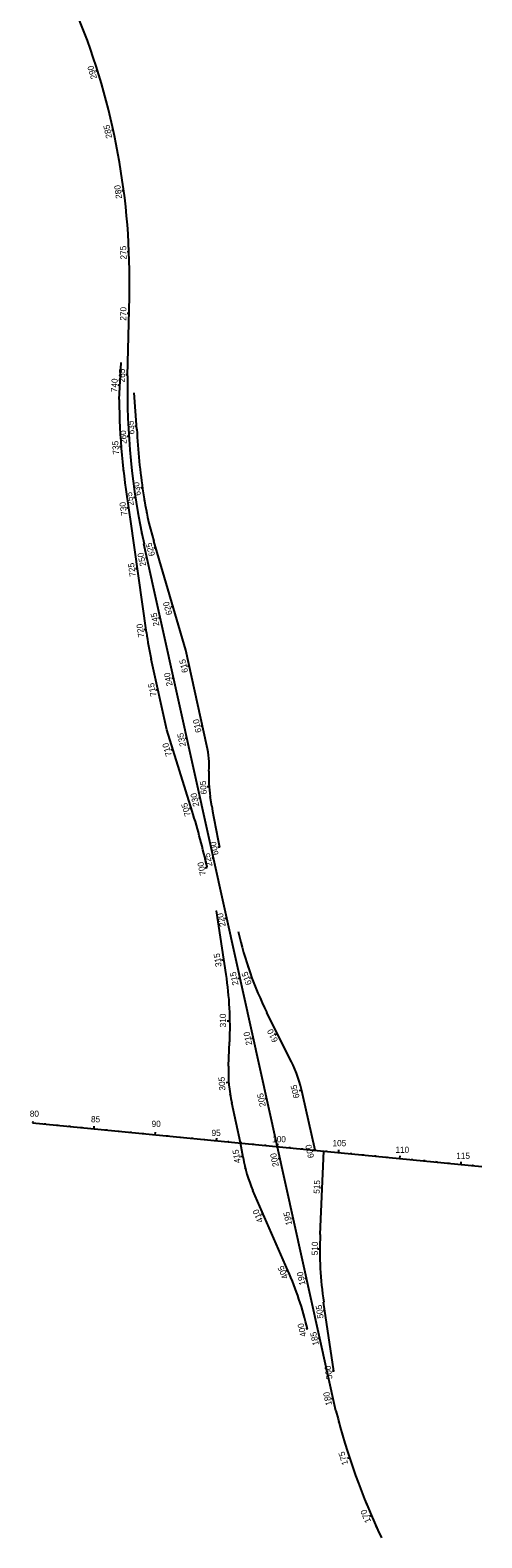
# Model space of a CAD drawing. Extents: x 448091 to 665917, y 1461380 to 1587607.
# Drawn here: x 577214 to 580889, y 1503281 to 1515537 of the extents above; entities that cross this region are included whole.
import ezdxf

# ---------------------------------------------------------------- set-up
doc = ezdxf.new("R2010")
doc.units = 0
doc.layers.add('TextShtNo', color=7, linetype='Continuous')
doc.layers.add('TextTitle', color=7, linetype='Continuous')

msp = doc.modelspace()

# ---------------------------------------------------------------- linework, layer by layer
at = {"layer": 'TextShtNo'}
for p, q in [((578007, 1512726), (578021, 1513369)), ((577938, 1512534), (577953, 1512836)), ((578082, 1512292), (578061, 1512588)), ((578160, 1510641), (578029, 1511561)), ((578480, 1510497), (578219, 1511384)), ((578814, 1508318), (578140, 1511362)), ((578326, 1509849), (578199, 1510425)), ((578652, 1509720), (578480, 1510497)), ((578531, 1509188), (578326, 1509849)), ((578692, 1509230), (578679, 1509308)), ((578808, 1507861), (578731, 1508377)), ((579702, 1504315), (578814, 1508318)), ((579338, 1507154), (579140, 1507551)), ((578828, 1507115), (578837, 1507313)), ((579532, 1506433), (579431, 1506891)), ((578926, 1506491), (578854, 1506817)), ((577234, 1506655), (580889, 1506301)), ((578946, 1506374), (578926, 1506491)), ((579574, 1505746), (579604, 1506426)), ((579311, 1505454), (579026, 1506106)), ((579686, 1504635), (579602, 1505198))]:
    msp.add_line(p, q, dxfattribs=at)
for centre, radius, start, end in [((572293, 1513497), 5730, 358.7251, 22.1526), ((583735, 1512599), 5730, 178.7251, 192.4686), ((583735, 1512599), 5798, 180.6441, 189.568), ((583735, 1512599), 5662, 183.1047, 188.3582), ((580968, 1512192), 2865, 188.3583, 196.3833), ((575193, 1511159), 2865, 8.0725, 9.5681), ((580996, 1511043), 2865, 188.0725, 192.4686), ((577913, 1509556), 757, 356.8379, 12.4683), ((579637, 1509461), 970, 176.8383, 189.0593), ((573059, 1507492), 5730, 12.4685, 17.2208), ((584350, 1510132), 5730, 189.059, 192.4685), ((581705, 1508828), 2865, 192.4699, 206.4698), ((575975, 1507439), 2865, 357.4725, 8.4724), ((579973, 1507064), 1146, 177.4727, 192.4743), ((578312, 1506644), 1146, 12.4724, 26.4701), ((580076, 1506565), 1146, 189.6222, 203.6185), ((582436, 1505620), 2865, 177.4728, 188.4724), ((576686, 1504306), 2865, 13.6183, 23.6187), ((585256, 1505722), 5730, 194.2159, 205.2141)]:
    msp.add_arc(centre, radius, start, end, dxfattribs=at)
at = {"layer": 'TextTitle'}
for p, q in [((577664, 1515491), (577659, 1515490)), ((577698, 1515397), (577693, 1515396)), ((577730, 1515303), (577726, 1515301)), ((577761, 1515208), (577747, 1515203)), ((577790, 1515112), (577785, 1515111)), ((577817, 1515016), (577813, 1515014)), ((577843, 1514919), (577838, 1514918)), ((577867, 1514822), (577862, 1514821)), ((577889, 1514725), (577875, 1514721)), ((577910, 1514627), (577905, 1514626)), ((577929, 1514528), (577924, 1514528)), ((577946, 1514430), (577941, 1514429)), ((577961, 1514331), (577956, 1514330)), ((577975, 1514232), (577960, 1514230)), ((577987, 1514133), (577982, 1514132)), ((577997, 1514033), (577992, 1514033)), ((578006, 1513934), (578001, 1513933)), ((578012, 1513834), (578008, 1513834)), ((578018, 1513734), (578003, 1513733)), ((578021, 1513634), (578016, 1513634)), ((578022, 1513534), (578017, 1513534)), ((578020, 1513334), (578015, 1513334)), ((578022, 1513434), (578017, 1513434)), ((578018, 1513234), (578003, 1513235)), ((578016, 1513134), (578011, 1513134)), ((578014, 1513034), (578009, 1513034)), ((578011, 1512934), (578006, 1512934)), ((577949, 1512749), (577944, 1512750)), ((578007, 1512734), (577992, 1512735)), ((578009, 1512834), (578004, 1512834)), ((577944, 1512649), (577929, 1512650)), ((578005, 1512634), (578000, 1512634)), ((577938, 1512550), (577933, 1512550)), ((578006, 1512534), (578001, 1512534)), ((578066, 1512515), (578061, 1512514)), ((577939, 1512450), (577934, 1512449)), ((578008, 1512434), (578003, 1512434)), ((578073, 1512415), (578068, 1512415)), ((577943, 1512350), (577938, 1512349)), ((577948, 1512250), (577943, 1512249)), ((578017, 1512235), (578002, 1512234)), ((578011, 1512334), (578006, 1512334)), ((578080, 1512315), (578065, 1512314)), ((577955, 1512150), (577940, 1512149)), ((578024, 1512135), (578019, 1512134)), ((578086, 1512215), (578081, 1512215)), ((578094, 1512116), (578089, 1512115)), ((577963, 1512050), (577958, 1512050)), ((578033, 1512035), (578028, 1512035)), ((578103, 1512016), (578098, 1512016)), ((577974, 1511951), (577969, 1511950)), ((578044, 1511936), (578039, 1511935)), ((578115, 1511917), (578110, 1511916)), ((577986, 1511852), (577981, 1511851)), ((577999, 1511753), (577994, 1511752)), ((578056, 1511837), (578051, 1511836)), ((578127, 1511818), (578113, 1511815)), ((578015, 1511654), (578000, 1511651)), ((578070, 1511738), (578056, 1511735)), ((578086, 1511639), (578081, 1511638)), ((578142, 1511719), (578137, 1511718)), ((578161, 1511620), (578156, 1511619)), ((578030, 1511555), (578025, 1511554)), ((578104, 1511540), (578099, 1511539)), ((578182, 1511523), (578177, 1511522)), ((578044, 1511456), (578039, 1511455)), ((578123, 1511442), (578118, 1511441)), ((578207, 1511426), (578203, 1511425)), ((578058, 1511357), (578053, 1511356)), ((578072, 1511258), (578067, 1511257)), ((578144, 1511345), (578139, 1511343)), ((578235, 1511330), (578221, 1511326)), ((578241, 1511311), (578239, 1511310)), ((578086, 1511159), (578072, 1511157)), ((578166, 1511247), (578151, 1511244)), ((578187, 1511149), (578183, 1511148)), ((578263, 1511234), (578259, 1511233)), ((578292, 1511138), (578287, 1511137)), ((578100, 1511060), (578096, 1511059)), ((578209, 1511052), (578204, 1511051)), ((578320, 1511042), (578315, 1511041)), ((578115, 1510961), (578110, 1510960)), ((578231, 1510954), (578226, 1510953)), ((578348, 1510946), (578343, 1510945)), ((578129, 1510862), (578124, 1510861)), ((578143, 1510763), (578138, 1510762)), ((578252, 1510856), (578247, 1510855)), ((578376, 1510850), (578362, 1510846)), ((578157, 1510664), (578142, 1510662)), ((578274, 1510759), (578259, 1510755)), ((578295, 1510661), (578290, 1510660)), ((578404, 1510754), (578400, 1510753)), ((578433, 1510658), (578428, 1510657)), ((578172, 1510565), (578167, 1510564)), ((578317, 1510563), (578312, 1510562)), ((578461, 1510562), (578456, 1510561)), ((578190, 1510467), (578185, 1510466)), ((578339, 1510466), (578334, 1510465)), ((578487, 1510466), (578482, 1510465)), ((578211, 1510369), (578206, 1510368)), ((578233, 1510272), (578228, 1510270)), ((578360, 1510368), (578355, 1510367)), ((578382, 1510270), (578367, 1510267)), ((578509, 1510368), (578494, 1510365)), ((578530, 1510271), (578525, 1510270)), ((578255, 1510174), (578240, 1510171)), ((578403, 1510173), (578398, 1510172)), ((578552, 1510173), (578547, 1510172)), ((578276, 1510076), (578271, 1510075)), ((578425, 1510075), (578420, 1510074)), ((578573, 1510075), (578568, 1510074)), ((578298, 1509979), (578293, 1509978)), ((578446, 1509978), (578442, 1509976)), ((578595, 1509978), (578590, 1509977)), ((578319, 1509881), (578314, 1509880)), ((578346, 1509785), (578342, 1509783)), ((578468, 1509880), (578463, 1509879)), ((578490, 1509782), (578475, 1509779)), ((578617, 1509880), (578602, 1509877)), ((578638, 1509782), (578633, 1509781)), ((578376, 1509689), (578362, 1509685)), ((578511, 1509685), (578506, 1509684)), ((578659, 1509687), (578654, 1509686)), ((578405, 1509594), (578401, 1509592)), ((578533, 1509587), (578528, 1509586)), ((578669, 1509587), (578664, 1509587)), ((578435, 1509498), (578430, 1509497)), ((578554, 1509489), (578550, 1509488)), ((578668, 1509487), (578663, 1509487)), ((578465, 1509403), (578460, 1509401)), ((578494, 1509307), (578490, 1509306)), ((578576, 1509392), (578571, 1509391)), ((578598, 1509294), (578583, 1509291)), ((578670, 1509387), (578655, 1509386)), ((578683, 1509288), (578678, 1509287)), ((578524, 1509212), (578510, 1509207)), ((578619, 1509196), (578614, 1509195)), ((578698, 1509189), (578693, 1509189)), ((578553, 1509116), (578548, 1509115)), ((578641, 1509099), (578636, 1509098)), ((578716, 1509091), (578711, 1509090)), ((578581, 1509020), (578576, 1509018)), ((578606, 1508923), (578602, 1508922)), ((578662, 1509001), (578657, 1509000)), ((578735, 1508993), (578730, 1508992)), ((578631, 1508826), (578626, 1508825)), ((578684, 1508904), (578679, 1508902)), ((578706, 1508806), (578691, 1508803)), ((578755, 1508895), (578741, 1508892)), ((578653, 1508729), (578638, 1508725)), ((578727, 1508708), (578722, 1508707)), ((578749, 1508611), (578744, 1508609)), ((578770, 1508513), (578765, 1508512)), ((578732, 1508374), (578726, 1508373)), ((578732, 1508374), (578728, 1508374)), ((578792, 1508415), (578787, 1508414)), ((578814, 1508318), (578799, 1508314)), ((578813, 1508317), (578809, 1508317)), ((578747, 1508275), (578741, 1508274)), ((578747, 1508275), (578742, 1508275)), ((578835, 1508220), (578830, 1508219)), ((578761, 1508176), (578756, 1508175)), ((578761, 1508176), (578757, 1508176)), ((578776, 1508077), (578770, 1508077)), ((578776, 1508077), (578772, 1508077)), ((578857, 1508122), (578852, 1508121)), ((578929, 1508119), (578924, 1508118)), ((578929, 1508119), (578925, 1508118)), ((578791, 1507979), (578770, 1507975)), ((578791, 1507979), (578786, 1507978)), ((578878, 1508025), (578874, 1508024)), ((578956, 1508023), (578950, 1508021)), ((578956, 1508023), (578951, 1508022)), ((578805, 1507880), (578800, 1507879)), ((578805, 1507880), (578801, 1507879)), ((578900, 1507927), (578895, 1507926)), ((578922, 1507830), (578907, 1507826)), ((578985, 1507927), (578980, 1507926)), ((578985, 1507927), (578981, 1507926)), ((579018, 1507833), (579008, 1507829)), ((579018, 1507833), (579014, 1507832)), ((578819, 1507781), (578813, 1507780)), ((578819, 1507781), (578815, 1507780)), ((578943, 1507732), (578939, 1507731)), ((579055, 1507740), (579050, 1507738)), ((579055, 1507740), (579051, 1507738)), ((578829, 1507681), (578823, 1507681)), ((578829, 1507681), (578825, 1507681)), ((578836, 1507581), (578830, 1507581)), ((578836, 1507581), (578832, 1507581)), ((578965, 1507634), (578960, 1507633)), ((579094, 1507648), (579089, 1507646)), ((579094, 1507648), (579091, 1507646)), ((578839, 1507481), (578818, 1507481)), ((578839, 1507481), (578835, 1507481)), ((578987, 1507537), (578982, 1507536)), ((579137, 1507558), (579132, 1507555)), ((579137, 1507558), (579133, 1507556)), ((579182, 1507468), (579177, 1507466)), ((579182, 1507468), (579178, 1507466)), ((578839, 1507381), (578833, 1507381)), ((578839, 1507381), (578835, 1507381)), ((579008, 1507439), (579004, 1507438)), ((579030, 1507341), (579016, 1507338)), ((579226, 1507379), (579208, 1507369)), ((579226, 1507379), (579222, 1507377)), ((578835, 1507281), (578830, 1507282)), ((578835, 1507281), (578831, 1507282)), ((579052, 1507244), (579047, 1507243)), ((579271, 1507289), (579266, 1507287)), ((579271, 1507289), (579267, 1507287)), ((578831, 1507182), (578825, 1507182)), ((578831, 1507182), (578827, 1507182)), ((579073, 1507146), (579069, 1507145)), ((579315, 1507200), (579310, 1507197)), ((579315, 1507200), (579312, 1507198)), ((579359, 1507110), (579354, 1507107)), ((579359, 1507110), (579355, 1507108)), ((578830, 1506982), (578809, 1506980)), ((578827, 1507082), (578821, 1507082)), ((578827, 1507082), (578823, 1507082)), ((578830, 1506982), (578826, 1506981)), ((579095, 1507049), (579090, 1507047)), ((579396, 1507017), (579390, 1507015)), ((579396, 1507017), (579392, 1507015)), ((578841, 1506882), (578836, 1506881)), ((578841, 1506882), (578837, 1506882)), ((579117, 1506951), (579112, 1506950)), ((579138, 1506853), (579124, 1506850)), ((579424, 1506921), (579404, 1506916)), ((579424, 1506921), (579420, 1506920)), ((578861, 1506784), (578855, 1506783)), ((578861, 1506784), (578857, 1506783)), ((579160, 1506756), (579155, 1506755)), ((579446, 1506823), (579440, 1506822)), ((579446, 1506823), (579442, 1506822)), ((579468, 1506726), (579462, 1506724)), ((579468, 1506726), (579464, 1506725)), ((577235, 1506666), (577234, 1506655)), ((577334, 1506651), (577333, 1506646)), ((577334, 1506651), (577333, 1506647)), ((577433, 1506642), (577433, 1506636)), ((577433, 1506642), (577433, 1506637)), ((577533, 1506632), (577532, 1506626)), ((577533, 1506632), (577533, 1506628)), ((577632, 1506622), (577632, 1506617)), ((577632, 1506622), (577632, 1506618)), ((577733, 1506628), (577731, 1506607)), ((577832, 1506603), (577831, 1506597)), ((577832, 1506603), (577831, 1506599)), ((577931, 1506593), (577931, 1506588)), ((577931, 1506593), (577931, 1506589)), ((578883, 1506687), (578877, 1506685)), ((578883, 1506687), (578878, 1506686)), ((579182, 1506658), (579177, 1506657)), ((579489, 1506628), (579484, 1506627)), ((579489, 1506628), (579485, 1506627)), ((578031, 1506584), (578030, 1506578)), ((578031, 1506584), (578030, 1506580)), ((578130, 1506574), (578130, 1506569)), ((578130, 1506574), (578130, 1506570)), ((578230, 1506579), (578228, 1506558)), ((578329, 1506555), (578329, 1506549)), ((578329, 1506555), (578329, 1506551)), ((578429, 1506545), (578428, 1506540)), ((578429, 1506545), (578428, 1506541)), ((578528, 1506536), (578528, 1506530)), ((578528, 1506536), (578528, 1506531)), ((578628, 1506526), (578627, 1506520)), ((578628, 1506526), (578627, 1506522)), ((578729, 1506531), (578727, 1506511)), ((578827, 1506507), (578826, 1506501)), ((578827, 1506507), (578826, 1506503)), ((578904, 1506589), (578899, 1506588)), ((578904, 1506589), (578900, 1506588)), ((578926, 1506491), (578922, 1506491)), ((578928, 1506480), (578922, 1506479)), ((578928, 1506480), (578924, 1506480)), ((578926, 1506497), (578926, 1506491)), ((578926, 1506497), (578926, 1506493)), ((579026, 1506488), (579025, 1506482)), ((579026, 1506488), (579026, 1506483)), ((579125, 1506478), (579125, 1506472)), ((579125, 1506478), (579125, 1506474)), ((579203, 1506560), (579199, 1506559)), ((579226, 1506483), (579224, 1506463)), ((579511, 1506530), (579505, 1506529)), ((579511, 1506530), (579507, 1506529)), ((578944, 1506382), (578924, 1506378)), ((579225, 1506463), (579220, 1506462)), ((579247, 1506365), (579232, 1506362)), ((579325, 1506459), (579324, 1506453)), ((579325, 1506459), (579324, 1506454)), ((579424, 1506449), (579424, 1506443)), ((579424, 1506449), (579424, 1506445)), ((579532, 1506433), (579512, 1506428)), ((579524, 1506439), (579523, 1506434)), ((579524, 1506439), (579523, 1506435)), ((579532, 1506433), (579528, 1506432)), ((579623, 1506430), (579623, 1506424)), ((579623, 1506430), (579623, 1506425)), ((579724, 1506435), (579722, 1506414)), ((579822, 1506410), (579822, 1506405)), ((579822, 1506410), (579822, 1506406)), ((579922, 1506401), (579921, 1506395)), ((579922, 1506401), (579921, 1506397)), ((580021, 1506391), (580021, 1506386)), ((580021, 1506391), (580021, 1506387)), ((580121, 1506382), (580120, 1506376)), ((580121, 1506382), (580120, 1506377)), ((580222, 1506387), (580220, 1506366)), ((580320, 1506362), (580319, 1506357)), ((580320, 1506362), (580320, 1506358)), ((580419, 1506353), (580419, 1506347)), ((580419, 1506353), (580419, 1506348)), ((578965, 1506284), (578959, 1506282)), ((579268, 1506268), (579264, 1506266)), ((579595, 1506226), (579591, 1506227)), ((579599, 1506326), (579595, 1506327)), ((580519, 1506343), (580518, 1506337)), ((580519, 1506343), (580519, 1506339)), ((580619, 1506333), (580618, 1506328)), ((580619, 1506333), (580618, 1506329)), ((580719, 1506339), (580718, 1506318)), ((580719, 1506339), (580719, 1506334)), ((580818, 1506314), (580817, 1506308)), ((580818, 1506314), (580817, 1506310)), ((578994, 1506188), (578989, 1506187)), ((579290, 1506170), (579285, 1506169)), ((579591, 1506127), (579576, 1506127)), ((579030, 1506095), (579026, 1506094)), ((579071, 1506004), (579067, 1506002)), ((579312, 1506072), (579307, 1506071)), ((579586, 1506027), (579582, 1506027)), ((579111, 1505912), (579097, 1505906)), ((579333, 1505975), (579329, 1505974)), ((579355, 1505877), (579340, 1505874)), ((579582, 1505927), (579577, 1505927)), ((579151, 1505820), (579147, 1505819)), ((579377, 1505779), (579372, 1505778)), ((579577, 1505827), (579573, 1505827)), ((579191, 1505729), (579187, 1505727)), ((579231, 1505637), (579227, 1505635)), ((579398, 1505682), (579394, 1505681)), ((579571, 1505627), (579557, 1505627)), ((579573, 1505727), (579569, 1505727)), ((579271, 1505546), (579267, 1505544)), ((579420, 1505584), (579415, 1505583)), ((579572, 1505527), (579568, 1505527)), ((579311, 1505454), (579298, 1505448)), ((579442, 1505487), (579437, 1505485)), ((579463, 1505389), (579449, 1505386)), ((579577, 1505427), (579573, 1505427)), ((579349, 1505362), (579345, 1505360)), ((579385, 1505268), (579381, 1505267)), ((579485, 1505291), (579480, 1505290)), ((579586, 1505327), (579582, 1505327)), ((579416, 1505173), (579412, 1505172)), ((579507, 1505194), (579502, 1505193)), ((579598, 1505228), (579594, 1505228)), ((579612, 1505129), (579598, 1505127)), ((579445, 1505077), (579441, 1505076)), ((579528, 1505096), (579524, 1505095)), ((579627, 1505030), (579623, 1505030)), ((579470, 1504981), (579456, 1504977)), ((579550, 1504998), (579545, 1504997)), ((579572, 1504901), (579557, 1504898)), ((579642, 1504931), (579638, 1504931)), ((579593, 1504803), (579589, 1504802)), ((579657, 1504833), (579652, 1504832)), ((579615, 1504706), (579610, 1504704)), ((579671, 1504734), (579667, 1504733)), ((579686, 1504635), (579672, 1504633)), ((579637, 1504608), (579632, 1504607)), ((579658, 1504510), (579654, 1504509)), ((579680, 1504413), (579665, 1504409)), ((579702, 1504315), (579697, 1504314)), ((579728, 1504218), (579719, 1504216)), ((579755, 1504122), (579749, 1504120)), ((579783, 1504026), (579778, 1504025)), ((579814, 1503931), (579796, 1503925)), ((579846, 1503836), (579840, 1503834)), ((579880, 1503742), (579874, 1503740)), ((579915, 1503649), (579909, 1503646)), ((579952, 1503556), (579946, 1503553)), ((579991, 1503464), (579974, 1503456)), ((580031, 1503372), (580025, 1503369))]:
    msp.add_line(p, q, dxfattribs=at)
for centre in [(578926, 1506497), (579532, 1506433)]:
    msp.add_circle(centre, 1, dxfattribs=at)

# ---------------------------------------------------------------- texts
for s, rotation, p in [('290', 107.3746, (577759, 1515148)), ('285', 102.3746, (577881, 1514663)), ('280', 97.3746, (577961, 1514170)), ('275', 92.3746, (577999, 1513674)), ('270', 88.7251, (577995, 1513175)), ('265', 88.7251, (577984, 1512673)), ('740', 87.06, (577921, 1512593)), ('635', 93.9245, (578063, 1512253)), ('260', 93.644, (578000, 1512174)), ('735', 94.4419, (577938, 1512089)), ('630', 97.9322, (578115, 1511756)), ('255', 98.644, (578058, 1511675)), ('730', 99.3806, (578006, 1511595)), ('250', 102.4686, (578158, 1511185)), ('625', 106.3833, (578231, 1511269)), ('725', 98.0724, (578074, 1511099)), ('620', 106.3833, (578372, 1510790)), ('245', 102.4686, (578266, 1510697)), ('720', 98.0724, (578143, 1510604)), ('615', 102.4685, (578499, 1510319)), ('240', 102.4686, (578374, 1510210)), ('715', 102.4685, (578244, 1510126)), ('610', 102.4685, (578609, 1509832)), ('235', 102.4686, (578482, 1509719)), ('710', 107.2209, (578368, 1509642)), ('605', 94.3593, (578652, 1509327)), ('230', 102.4686, (578590, 1509231)), ('705', 107.2209, (578522, 1509154)), ('600', 102.4685, (578748, 1508836)), ('225', 102.4686, (578698, 1508743)), ('700', 102.4685, (578646, 1508671)), ('220', 102.5115, (578806, 1508255)), ('315', 98.4725, (578772, 1507926)), ('215', 102.5115, (578910, 1507778)), ('615', 110.3256, (579018, 1507785)), ('310', 90.8494, (578808, 1507431)), ('210', 102.5115, (579021, 1507291)), ('610', 116.47, (579233, 1507324)), ('305', 94.1331, (578803, 1506919)), ('605', 103.9967, (579407, 1506861)), ('205', 102.5115, (579132, 1506791)), ('600', 102.4723, (579525, 1506374)), ('415', 99.622, (578927, 1506331)), ('200', 102.5115, (579238, 1506304)), ('515', 87.4728, (579569, 1506077)), ('410', 113.6185, (579112, 1505856)), ('195', 102.5115, (579346, 1505828)), ('510', 89.8567, (579555, 1505578)), ('405', 113.6183, (579316, 1505397)), ('190', 102.5115, (579455, 1505340)), ('505', 98.4724, (579602, 1505068)), ('400', 103.6183, (579463, 1504922)), ('185', 102.5115, (579564, 1504851)), ('500', 98.4724, (579674, 1504574)), ('180', 102.5115, (579670, 1504363)), ('175', 108.2161, (579803, 1503882)), ('170', 113.2161, (579989, 1503415))]:
    msp.add_text(s, height=50, rotation=rotation, dxfattribs=at).set_placement(p)
for s, p in [('80', (577211, 1506704)), ('85', (577709, 1506659)), ('90', (578202, 1506622)), ('95', (578690, 1506548)), ('100', (579183, 1506497)), ('105', (579674, 1506465)), ('110', (580186, 1506411)), ('115', (580681, 1506362))]:
    msp.add_text(s, height=50, dxfattribs=at).set_placement(p)

doc.saveas('drawing.dxf')
